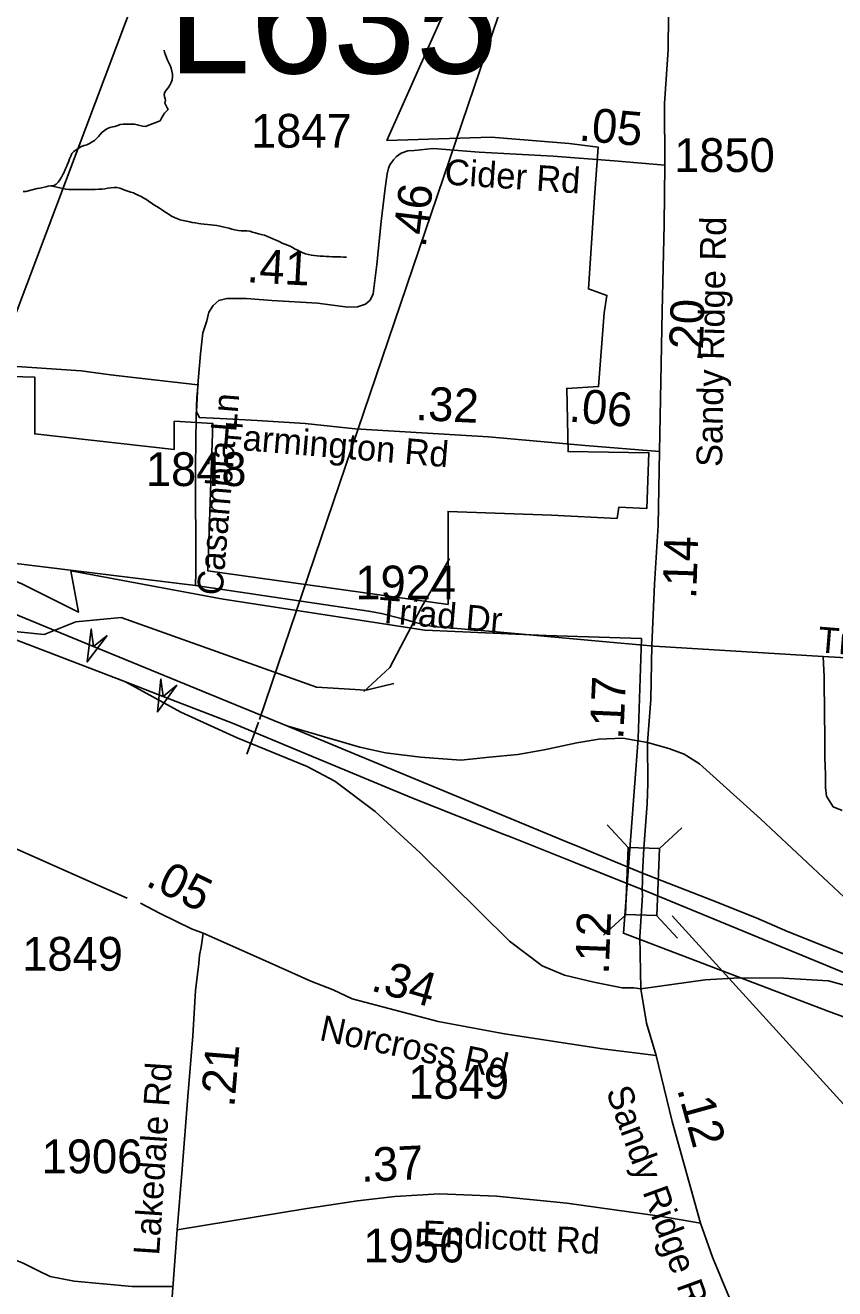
# Model space of a CAD drawing. Extents: x 1662474 to 1856135, y 779280 to 917889.
# Drawn here: x 1703368 to 1706360, y 852408 to 857080 of the extents above; entities that cross this region are included whole.
import ezdxf

# ---------------------------------------------------------------- set-up
doc = ezdxf.new("R2010")
doc.units = 0
for name, color, linetype in [('Exist Boundary Political City Limit New', 7, 'Continuous'), ('Exist Hydrographic Creek Single Shore', 7, 'Continuous'), ('Exist Hydrographic Misc Water Feature', 7, 'Continuous'), ('Exist Road Non-System Type 51', 7, 'Continuous'), ('Exist Road Non-System Type 51 Label', 7, 'Continuous'), ('Exist Road Primary Interstate Divided Center Attributed', 7, 'Continuous'), ('Exist Road Primary Interstate Ramp 1 Lane Attributed', 7, 'Continuous'), ('Exist Road Primary Interstate Structure Cantilever Sign Attributed CELL', 7, 'Continuous'), ('Exist Road Primary Interstate Structure Cantilever Sign Number Label', 7, 'Continuous'), ('Exist Road Primary Interstate Structure Ovrhead Sign CELL', 7, 'Continuous'), ('Exist Road Secondary Mileage Hundredths English Label', 7, 'Continuous'), ('Exist Road Secondary Mileage Tenths English Label', 7, 'Continuous'), ('Exist Road Secondary Structure Standard Bridge CELL', 7, 'Continuous'), ('Exist Road Secondary Structure Standard Bridge Number Label', 7, 'Continuous'), ('Exist Road Secondary Type 51 Attributed', 7, 'Continuous'), ('Exist Road Secondary Type 51 Label', 7, 'Continuous'), ('Exist Road Secondary Type 51 Number Label', 7, 'Continuous'), ('Map Preparation Boundary City Limit Buffer Line', 7, 'Continuous')]:
    doc.layers.add(name, color=color, linetype=linetype)

msp = doc.modelspace()

# ---------------------------------------------------------------- linework, layer by layer
at = {"layer": 'Exist Boundary Political City Limit New'}
for points in [[(1703918.5, 855616.5), (1704061.8, 855606.9), (1704042.6, 855062.9), (1704930.8, 854938.8), (1704930.8, 855282.4), (1705313.2, 855268.1), (1705555.9, 855256.3), (1705561.8, 855297.7), (1705665.8, 855293.7), (1705673.5, 855499.1), (1705374.4, 855503.5), (1705369.9, 855737.4), (1705487.4, 855744.1), (1705504.5, 855968.1), (1705507.4, 856016.6), (1705518.4, 856080.8), (1705449.8, 856105.2), (1705471.8, 856442.7), (1705486, 856628.6), (1705378.2, 856642.6), (1705090.5, 856665.6), (1704704.9, 856654.1), (1705067.5, 857471.2)], [(1707437.4, 853027.4), (1706332.2, 853436.4), (1705579.1, 853722.9), (1705633.6, 854443.4), (1705645.8, 854812), (1705293.6, 854824.2), (1704844.8, 854843.4), (1704099.9, 854957.9), (1703536.5, 855062.9), (1703565.1, 854910.2), (1703355, 855015.2), (1702505.1, 855358.8), (1702495.6, 855759.7), (1702829.9, 855740.6), (1702829.9, 855606.9), (1703049.5, 855597.4), (1703049.5, 855788.3), (1703402.8, 855778.8), (1703402.8, 855568.8), (1703918.5, 855511.5), (1703918.5, 855616.5)]]:
    msp.add_lwpolyline(points, dxfattribs=at)
at = {"layer": 'Exist Hydrographic Creek Single Shore'}
for points in [[(1703463, 856485.9), (1703475, 856487.2), (1703482.6, 856492.2), (1703489.5, 856499.3), (1703495.8, 856508.8), (1703501.8, 856518.7), (1703507, 856527.9), (1703512, 856537.1), (1703516, 856546.2), (1703520.1, 856556.2), (1703524.4, 856566.2), (1703528.5, 856577), (1703531.5, 856585.4), (1703535.9, 856596.1), (1703540.4, 856605.3), (1703547.2, 856612.7), (1703556.4, 856619.8), (1703565.6, 856625.8), (1703575.2, 856631.1), (1703585.2, 856635), (1703596, 856638.1), (1703606, 856642.9), (1703615.8, 856648.6), (1703623.6, 856654.1), (1703631.1, 856660.9), (1703638.5, 856668.8), (1703645.1, 856676.2), (1703652.8, 856684.1), (1703660.6, 856690.9), (1703669, 856696.9), (1703680, 856702.2), (1703691, 856704), (1703699.6, 856705.6), (1703709.9, 856709.5), (1703719.1, 856712.9), (1703729.6, 856713.7), (1703740.4, 856713.7), (1703750.9, 856714), (1703761.1, 856714), (1703771.9, 856713.7), (1703782.1, 856711.9), (1703791.5, 856709), (1703802, 856706.4), (1703812.2, 856705.8), (1703815.4, 856706.6), (1703866.4, 856726.8), (1703871.6, 856736), (1703876.9, 856745.2), (1703882.9, 856755.4), (1703890.5, 856762.2), (1703896, 856768.8), (1703892.9, 856774.9), (1703887.4, 856784.1), (1703884.1, 856791.4), (1703886, 856802.4), (1703885.5, 856808.2), (1703882.1, 856815), (1703881.5, 856823.4), (1703884.1, 856832.1), (1703889.4, 856839.9), (1703896.8, 856848.9), (1703902.5, 856858.1), (1703907.5, 856868.6), (1703910.4, 856878.2), (1703911.8, 856888.8), (1703912, 856898.8), (1703910.1, 856910.3), (1703906.8, 856921.1), (1703903.1, 856930.8), (1703898.9, 856940.4), (1703893.9, 856950.4), (1703889.8, 856960.4), (1703886, 856970.4), (1703882.9, 856980.4), (1703881.5, 856987.2)], [(1703359.8, 856465.7), (1703370.6, 856465.7), (1703412.5, 856475.7), (1703423, 856478), (1703433.2, 856480.1), (1703443.8, 856482.8), (1703453, 856484.9), (1703463, 856485.9)], [(1703463, 856485.9), (1703517.8, 856473.6), (1703528.5, 856473.1), (1703540.1, 856472.8), (1703550.9, 856473.1), (1703560.9, 856473.1), (1703573.1, 856472.8), (1703585, 856473.1), (1703595.2, 856473.1), (1703604.9, 856473.1), (1703614.9, 856473.1), (1703626.8, 856473.1), (1703639.4, 856473.3), (1703650.9, 856473.8), (1703662.6, 856475.1), (1703672.9, 856477.2), (1703684.8, 856479.1), (1703696.5, 856480.1), (1703706.8, 856480.1), (1703718, 856478), (1703726.8, 856473.8), (1703736.1, 856469.6), (1703747.5, 856466.2), (1703758, 856463.3), (1703768.1, 856460.2), (1703776.9, 856455.8), (1703785.5, 856452.1), (1703796.8, 856446.8), (1703806.2, 856441), (1703815.6, 856435.2), (1703823.5, 856429.8), (1703833.8, 856423.4), (1703843.8, 856416.4), (1703854.2, 856409.2), (1703863.8, 856403.2), (1703871.4, 856398.2), (1703880.5, 856392.2), (1703890.5, 856386.2), (1703900.5, 856380.4), (1703909.1, 856374.4), (1703919.1, 856369.1), (1703928.5, 856364.9), (1703941.1, 856361), (1703951.4, 856358.4), (1703963.5, 856355.2), (1703975.8, 856352.6), (1703985.5, 856351), (1703996.8, 856348.9), (1704007.8, 856347.1), (1704017, 856345.8), (1704029.4, 856344.4), (1704041.9, 856343.1), (1704053.8, 856341.8), (1704065, 856340.5), (1704076.2, 856339.2), (1704087.4, 856337.4), (1704098.6, 856335), (1704108.9, 856332.4), (1704120.1, 856329.5), (1704131.4, 856325.8), (1704142.1, 856323.2), (1704154.5, 856321.1), (1704165.5, 856320.1), (1704176.9, 856319.8), (1704186.8, 856319.8), (1704198.1, 856318.4), (1704208.2, 856315.3), (1704218.2, 856312.4), (1704229.9, 856309.2), (1704240.6, 856306.4), (1704252.1, 856303.2), (1704263.4, 856299.3), (1704272.4, 856294.6), (1704283.1, 856289.6), (1704295.1, 856285.1), (1704306.5, 856280.1), (1704317.5, 856274.6), (1704327.8, 856269.9), (1704337.4, 856266.5), (1704346.6, 856263.1), (1704355.5, 856258.6), (1704365.8, 856252.6), (1704375, 856248.1), (1704384.1, 856243.7), (1704394.1, 856238.9), (1704403.9, 856235), (1704414.9, 856231.9), (1704425.6, 856229.8), (1704436.4, 856228.2), (1704446.9, 856227.4), (1704458.4, 856226.6), (1704470, 856225.8), (1704480.2, 856225.3), (1704491.2, 856224.5), (1704502.2, 856224), (1704513.2, 856223.7), (1704523.5, 856223.4), (1704533.2, 856223.2), (1704544.8, 856222.9), (1704555, 856222.9)]]:
    msp.add_lwpolyline(points, dxfattribs=at)
at = {"layer": 'Exist Hydrographic Misc Water Feature'}
for points in [[(1704620, 854616.2), (1704715.9, 854705.7), (1704832.8, 854928.6), (1704889.8, 855026.3), (1704936.5, 855108.1)], [(1704730, 854646.2), (1704628, 854622), (1704445, 854632.2), (1703721.9, 854889.9), (1703554.9, 854873.6), (1703437.9, 854826.7), (1703280, 854843.1), (1702367, 854471.1), (1702117, 854449.9), (1701683.9, 854537.5), (1701293.9, 854716.1), (1700936.9, 854818.6), (1700711.9, 854862.5)]]:
    msp.add_lwpolyline(points, dxfattribs=at)
at = {"layer": 'Exist Road Non-System Type 51'}
for p, q in [((1706318, 854745.8), (1705692.5, 854784.2)), ((1707278.9, 854686.9), (1706318, 854745.8))]:
    msp.add_line(p, q, dxfattribs=at)
for points in [[(1704007, 855753.8), (1704001.8, 855704.4), (1703999.9, 855631.7)], [(1703999.9, 855631.7), (1703997.5, 855449.5), (1703998.9, 855056.1), (1703997.2, 855008.5)], [(1703997.2, 855008.5), (1703313.1, 855092.8), (1703260.9, 855100.7), (1703211, 855110), (1703163.6, 855121.8), (1703117.6, 855136.4), (1703071.9, 855153), (1702659.6, 855313.2)], [(1705692.5, 854784.2), (1705474.6, 854804.4), (1705096.4, 854838.2), (1704875.8, 854857.4), (1704844.6, 854863.6), (1704810, 854872.1), (1704771.4, 854882.9), (1704684.4, 854904.5), (1704637.1, 854914.1), (1703997.2, 855008.5)], [(1706318, 854745.8), (1706320.9, 854670.4), (1706321.6, 854614.2), (1706322.1, 854580.5), (1706322.2, 854545.6), (1706322.9, 854509.9), (1706323.1, 854473.9), (1706323.4, 854438.6), (1706323.6, 854404.2), (1706324.1, 854371.5), (1706325.6, 854309.9), (1706326.4, 854262), (1706329.9, 854229.4), (1706354.9, 854190.4), (1706387.5, 854176.9)], [(1703744.5, 853852.8), (1703744.5, 853852.8), (1703158.4, 854112.6), (1702783.6, 854283.2), (1702586, 854368.4), (1702525.9, 854390.8), (1702495.4, 854400.2), (1702451.6, 854409.4), (1702405.9, 854412), (1702287.6, 854399.4), (1702152.6, 854375.2)], [(1703912.1, 852416.9), (1703763.5, 852417.2), (1703548.4, 852436.4), (1703459.9, 852453.1), (1703416.9, 852474.6), (1703359.6, 852503.2), (1703280.6, 852534.4), (1703185.1, 852570.2), (1703072.8, 852579.8), (1702589.9, 852579.8)]]:
    msp.add_lwpolyline(points, dxfattribs=at)
at = {"layer": 'Exist Road Primary Interstate Divided Center Attributed'}
for points in [[(1704334.5, 854490.2), (1703620, 854782.7), (1702780.1, 855129.2), (1702441.2, 855260.6), (1702050.6, 855410.4), (1701863.1, 855483.3), (1701560.8, 855608.3), (1701213.8, 855748.9), (1701186.3, 855760)], [(1702183.8, 855272.1), (1702236.9, 855249), (1703123, 854888.9), (1703245.6, 854841.3), (1703738.3, 854651.7)], [(1703738.3, 854651.7), (1703878.3, 854597.9), (1704134.2, 854499.1), (1704388.2, 854393.6), (1704796.7, 854223.9), (1705138.4, 854088.2), (1705161.5, 854079), (1705402.5, 853982.6), (1705466.5, 853957), (1705648.1, 853884.3)], [(1705649.4, 853945.4), (1705403.5, 854046.7), (1705381.5, 854055.6), (1704334.5, 854490.2)], [(1706940.4, 853450.2), (1706516.2, 853597.2), (1706185.6, 853729.4), (1706069.8, 853779.8), (1705905.7, 853845), (1705649.4, 853945.4)], [(1705648.1, 853884.3), (1706733.5, 853436.6)]]:
    msp.add_lwpolyline(points, dxfattribs=at)
at = {"layer": 'Exist Road Primary Interstate Ramp 1 Lane Attributed'}
for points in [[(1703738.3, 854651.7), (1703942.7, 854540.6), (1704151, 854445.1), (1704409.9, 854339.4), (1704512.3, 854285.3), (1704661.2, 854173.2), (1704827.4, 854020.5), (1704941.5, 853908.3), (1705157.5, 853694.1), (1705279, 853602.9), (1705361.4, 853568.2), (1705469.8, 853542.2), (1705574, 853520.5), (1705617.3, 853520.5), (1705643.2, 853517.8)], [(1705668.3, 854428.4), (1705577.5, 854443.8), (1705488.6, 854440), (1705407.4, 854426.4), (1705285.6, 854401.3), (1705188.9, 854383.9), (1705084.5, 854374.2), (1704978.2, 854362.6), (1704829.4, 854374.2), (1704699.8, 854389.7), (1704605.1, 854411), (1704334.5, 854490.2)], [(1706940.4, 853450.2), (1706806.1, 853511.8), (1706706.3, 853576.9), (1706632.5, 853637.7), (1706433, 853820), (1706085.9, 854145.6), (1705860.3, 854349.6), (1705803.9, 854384.3), (1705747.5, 854406), (1705668.3, 854428.4)], [(1705643.2, 853517.8), (1705881, 853550.7), (1706008.6, 853558.4), (1706171, 853556.5), (1706337.2, 853546.8), (1706733.5, 853436.6)]]:
    msp.add_lwpolyline(points, dxfattribs=at)
at = {"layer": 'Exist Road Primary Interstate Structure Cantilever Sign Attributed CELL'}
for points in [[(1703670.4, 854823.7), (1703597.3, 854726.2), (1703611.8, 854847.2), (1703620, 854782.7)], [(1703928.1, 854639.6), (1703856.5, 854540.9), (1703869.2, 854662.2), (1703878.3, 854597.9)]]:
    msp.add_lwpolyline(points, close=True, dxfattribs=at)
at = {"layer": 'Exist Road Primary Interstate Structure Cantilever Sign Number Label'}
msp.add_line((1703013.5, 855165.2), (1704456.6, 859000.3), dxfattribs=at)
at = {"layer": 'Exist Road Primary Interstate Structure Ovrhead Sign CELL'}
for p, q in [((1704234.2, 854512.7), (1705553.9, 858403.6)), ((1704186.7, 854384.8), (1704229.9, 854503.7))]:
    msp.add_line(p, q, dxfattribs=at)
at = {"layer": 'Exist Road Secondary Structure Standard Bridge CELL'}
for p, q in [((1705519.4, 854123.3), (1705596.3, 854040.3)), ((1705795.1, 854112.7), (1705712.1, 854035.8)), ((1705588.9, 853792.5), (1705505.8, 853715.6)), ((1705702, 853788.2), (1705778.9, 853705.1))]:
    msp.add_line(p, q, dxfattribs=at)
msp.add_lwpolyline([(1705712.1, 854035.8), (1705702.5, 853788.1), (1705586.8, 853792.6), (1705596.3, 854040.3)], close=True, dxfattribs=at)
at = {"layer": 'Exist Road Secondary Structure Standard Bridge Number Label'}
msp.add_line((1705759.5, 853787.3), (1707086.9, 852326.3), dxfattribs=at)
at = {"layer": 'Exist Road Secondary Type 51 Attributed'}
for points in [[(1705744.2, 857387.3), (1705747.4, 857247.6), (1705744.7, 856988.7), (1705731.1, 856790), (1705732.8, 856562)], [(1705732.8, 856562), (1705545.3, 856579), (1705319.7, 856596.4), (1705045.6, 856610.2), (1704875.6, 856624.1), (1704806.2, 856617.2), (1704782.6, 856615), (1704757.6, 856606.8), (1704740.8, 856595.2), (1704729.8, 856582.5), (1704716, 856564), (1704710.4, 856551.3), (1704705.5, 856530.5), (1704698.9, 856477.3), (1704684, 856353.8), (1704667.1, 856194.9), (1704654, 856086.5), (1704642.8, 856064), (1704626, 856049.1), (1704611, 856043.5), (1704596.4, 856038.3), (1704560.5, 856037), (1704448.3, 856052.8), (1704279.9, 856062.2), (1704186.4, 856069.6), (1704113.4, 856069.6), (1704083.5, 856062.2), (1704062.9, 856043.5), (1704046, 856019.2), (1704038.6, 855987.4), (1704023.8, 855942.7), (1704015.8, 855865.6), (1704006.5, 855750)], [(1705732.8, 856562), (1705730.2, 856343.8), (1705722.6, 856022.2), (1705712.9, 855504.1)], [(1704006.5, 855750), (1703811.1, 855773), (1703683.3, 855787.5), (1703574.9, 855802.7), (1703262.7, 855822.8), (1703131.8, 855837.9), (1702965.6, 855853), (1702833.2, 855865.4), (1702567.8, 855903.4), (1702357.4, 855933.8), (1702175.7, 855953.5), (1702027.8, 855964.5)], [(1705712.9, 855504.1), (1705437.4, 855526.7), (1705080.6, 855558.3), (1704587.1, 855587.9), (1704403.1, 855608), (1704224.7, 855618.2), (1704112.7, 855624.6), (1704011.8, 855629.1), (1704001.2, 855650.4), (1704006.5, 855750)], [(1705712.9, 855504.1), (1705707.2, 855230.7), (1705694.5, 855013.7), (1705684.7, 854787.3), (1705680, 854587.3), (1705668.3, 854428.4)], [(1705668.3, 854428.4), (1705669.7, 854277.6), (1705667.2, 854201.4), (1705654.6, 854037.7), (1705649.4, 853945.4)], [(1705649.4, 853945.4), (1705649.4, 853914.2), (1705648.1, 853884.3)], [(1705648.1, 853884.3), (1705649.4, 853862.2), (1705639.3, 853709.2), (1705643.2, 853517.8)], [(1704025.2, 853723), (1703982.8, 853739.6), (1703867, 853796.1), (1703793.7, 853833.6)], [(1704025.2, 853723), (1704017.8, 853671.4), (1704012.3, 853641.9), (1704009.4, 853611.1), (1703997.3, 853511.3), (1703987.9, 853343.4), (1703969.4, 853119.7), (1703947.9, 852850), (1703930, 852626.3)], [(1705700.7, 853270.9), (1705501.2, 853295.5), (1705139.3, 853350.3), (1704894, 853396.7), (1704576.5, 853480.2), (1704506.4, 853513.2), (1704423.5, 853546.1), (1704233.6, 853630.9), (1704025.2, 853723)], [(1705643.2, 853517.8), (1705664.5, 853390.3), (1705700.7, 853270.9)], [(1705700.7, 853270.9), (1705758.8, 853026.9), (1705863.5, 852650.9)], [(1705863.5, 852650.9), (1705714.2, 852677.2), (1705370.3, 852725.1), (1705109.5, 852750.6), (1704899.6, 852759.1), (1704734.6, 852749.4), (1704595.7, 852734), (1704409.4, 852705.7), (1703930, 852626.3)], [(1703930, 852626.3), (1703910.4, 852378.5), (1703889.9, 852158.8), (1703874.7, 851901), (1703854.9, 851871.7)], [(1705863.5, 852650.9), (1705908.5, 852525.4), (1705968.5, 852379.5), (1706069.6, 852184.9), (1706215.6, 851945.4), (1706384.1, 851698.4)]]:
    msp.add_lwpolyline(points, dxfattribs=at)
at = {"layer": 'Map Preparation Boundary City Limit Buffer Line'}
for points in [[(1703918.5, 855616.5), (1704061.8, 855606.9), (1704042.6, 855062.9), (1704930.8, 854938.8), (1704930.8, 855282.4), (1705313.2, 855268.1), (1705555.9, 855256.3), (1705561.8, 855297.7), (1705665.8, 855293.7), (1705673.5, 855499.1), (1705374.4, 855503.5), (1705369.9, 855737.4), (1705487.4, 855744.1), (1705504.5, 855968.1), (1705507.4, 856016.6), (1705518.4, 856080.8), (1705449.8, 856105.2), (1705471.8, 856442.7), (1705486, 856628.6), (1705378.2, 856642.6), (1705090.5, 856665.6), (1704704.9, 856654.1), (1705067.5, 857471.2)], [(1707437.4, 853027.4), (1706332.2, 853436.4), (1705579.1, 853722.9), (1705633.6, 854443.4), (1705645.8, 854812), (1705293.6, 854824.2), (1704844.8, 854843.4), (1704099.9, 854957.9), (1703536.5, 855062.9), (1703565.1, 854910.2), (1703355, 855015.2), (1702505.1, 855358.8), (1702495.6, 855759.7), (1702829.9, 855740.6), (1702829.9, 855606.9), (1703049.5, 855597.4), (1703049.5, 855788.3), (1703402.8, 855778.8), (1703402.8, 855568.8), (1703918.5, 855511.5), (1703918.5, 855616.5)]]:
    msp.add_lwpolyline(points, dxfattribs=at)

# ---------------------------------------------------------------- texts
at = {"layer": 'Exist Road Non-System Type 51 Label'}
for s, rotation, p in [('Casambia Ln', 85.1808, (1704096.5, 854969.3)), ('Triad Dr', 355.074, (1704669.8, 854871.6)), ('Triad Dr', 355.3923, (1706295.3, 854761.9))]:
    msp.add_text(s, height=95, rotation=rotation, dxfattribs=at).set_placement(p)
at = {"layer": 'Exist Road Primary Interstate Structure Cantilever Sign Number Label'}
msp.add_text('L635', height=410.1, dxfattribs=at).set_placement((1703895.3, 856901.9))
at = {"layer": 'Exist Road Secondary Mileage Hundredths English Label'}
for s, rotation, p in [('.05', 354.8083, (1705412.2, 856653.9)), ('.41', 356.8218, (1704184.8, 856130)), ('.06', 354.8083, (1705375, 855615))]:
    msp.add_text(s, height=125, rotation=rotation, dxfattribs=at).set_placement(p)
at = {"layer": 'Exist Road Secondary Mileage Tenths English Label'}
for s, rotation, p in [('.46', 83.0855, (1704847.5, 856255)), ('.20', 88.1479, (1705871.6, 855833.5)), ('.32', 357.2362, (1704809.1, 855620.7)), ('.14', 88.1249, (1705848, 854957.2)), ('.17', 87.38, (1705578.3, 854437.1)), ('.05', 333.9963, (1703808.4, 853900.7)), ('.12', 87.7057, (1705524.4, 853568.8)), ('.34', 344.1778, (1704641.2, 853512.1)), ('.21', 85.2722, (1704140.7, 853077.1)), ('.12', 285.4685, (1705776.8, 853146.3)), ('.37', 2.7242, (1704610.1, 852802.9))]:
    msp.add_text(s, height=125, rotation=rotation, dxfattribs=at).set_placement(p)
at = {"layer": 'Exist Road Secondary Type 51 Label'}
for s, rotation, p in [('Cider Rd', 356.1725, (1704916.5, 856491.3)), ('Sandy Ridge Rd', 89.0326, (1705943.6, 855446.3)), ('Farmington Rd', 355.2321, (1704091.9, 855515.3)), ('Norcross Rd', 348.0413, (1704451.6, 853328.4)), ('Lakedale Rd', 86.1751, (1703862.8, 852530.3)), ('Sandy Ridge Rd', 289.9822, (1705513.6, 853138.7)), ('Endicott Rd', 357.4339, (1704834.1, 852566.4))]:
    msp.add_text(s, height=95, rotation=rotation, dxfattribs=at).set_placement(p)
at = {"layer": 'Exist Road Secondary Type 51 Number Label'}
for s, p in [('1847', (1704202.7, 856627.1)), ('1850', (1705766.7, 856537.3)), ('1848', (1703813.9, 855376.1)), ('1924', (1704588.4, 854957)), ('1849', (1703356.8, 853584.2)), ('1849', (1704784.4, 853110.7)), ('1906', (1703428.8, 852835.3)), ('1956', (1704618.2, 852505.7))]:
    msp.add_text(s, height=125, dxfattribs=at).set_placement(p)

doc.saveas('drawing.dxf')
